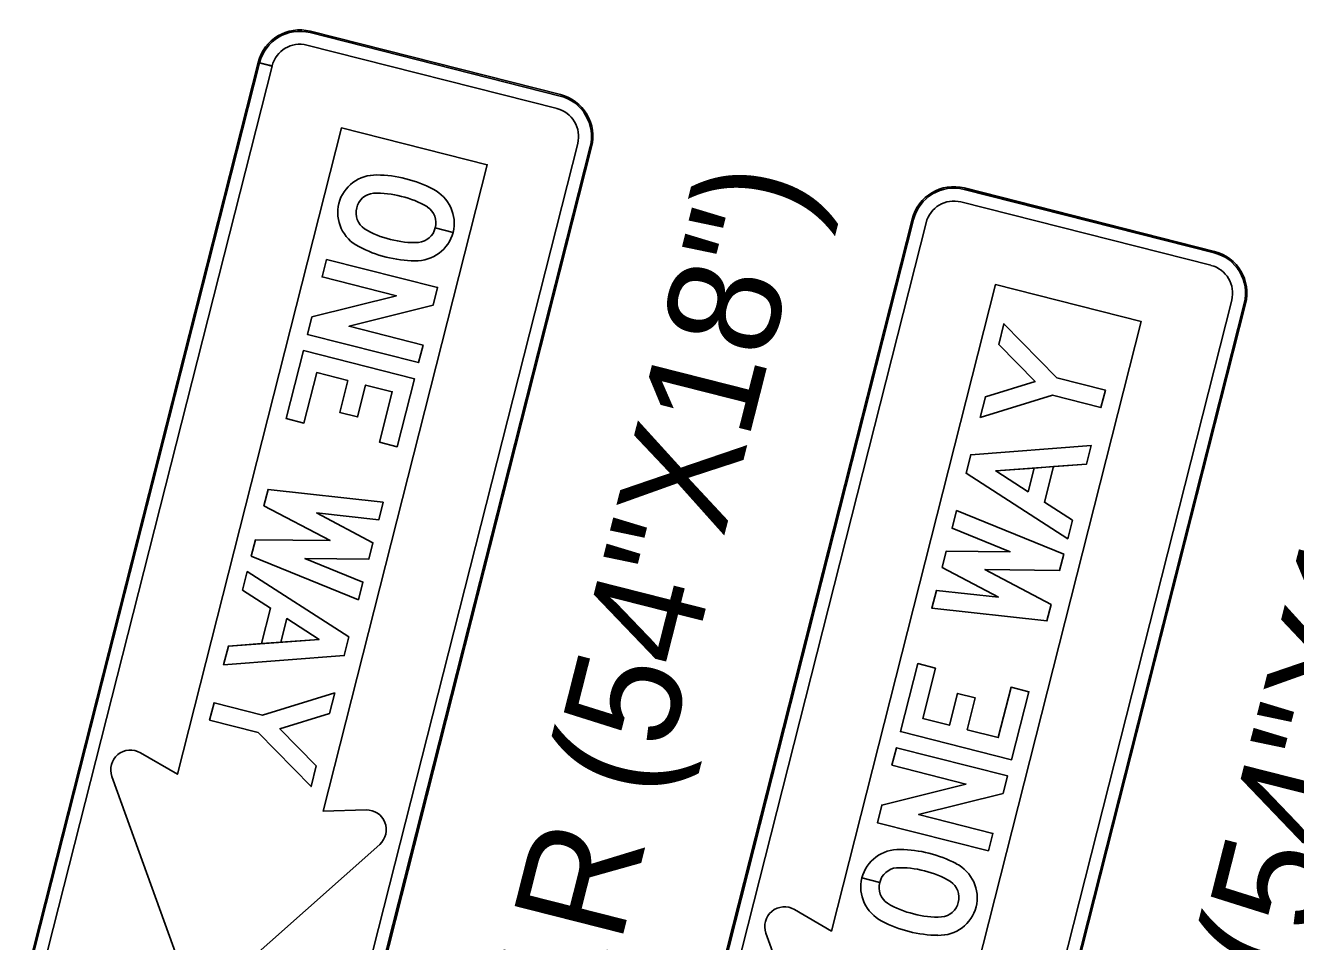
# Model space of a CAD drawing. Extents: x 670257 to 671518, y 737783 to 738188.
# Drawn here: x 670286.739 to 670289.572, y 738132.733 to 738134.777 of the extents above; entities that cross this region are included whole.
import ezdxf

# ---------------------------------------------------------------- set-up
doc = ezdxf.new("R2010")
doc.units = 0
doc.layers.add('Default', color=7, linetype='Continuous')

msp = doc.modelspace()

# ---------------------------------------------------------------- linework, layer by layer
at = {"layer": 'Default'}
for p, q in [((670287.374, 738134.7608), (670287.374, 738134.7608)), ((670287.9319, 738134.6193), (670287.374, 738134.7608)), ((670287.9327, 738134.6224), (670287.3748, 738134.7639)), ((670287.3748, 738134.7639), (670287.3748, 738134.7639)), ((670287.9327, 738134.6224), (670287.3748, 738134.7639)), ((670287.3748, 738134.7639), (670287.3748, 738134.7639)), ((670287.9327, 738134.6224), (670287.3748, 738134.7639)), ((670287.3748, 738134.7639), (670287.3748, 738134.7639)), ((670287.3669, 738134.7328), (670287.3669, 738134.7328)), ((670287.9248, 738134.5914), (670287.3669, 738134.7328)), ((670287.2582, 738134.6944), (670286.739, 738132.6472)), ((670287.2582, 738134.6944), (670286.739, 738132.6472)), ((670287.2582, 738134.6941), (670286.739, 738132.6472)), ((670287.2613, 738134.6936), (670286.7421, 738132.6464)), ((670287.2891, 738134.6862), (670286.77, 738132.6393)), ((670287.2582, 738134.6944), (670287.2582, 738134.6944)), ((670287.2582, 738134.6944), (670287.2892, 738134.6865)), ((670287.2582, 738134.6944), (670287.2582, 738134.6944)), ((670287.2582, 738134.6944), (670287.2613, 738134.6936)), ((670287.2613, 738134.6936), (670287.2582, 738134.6944)), ((670287.2891, 738134.6862), (670287.2582, 738134.6941)), ((670287.2613, 738134.6936), (670287.2613, 738134.6936)), ((670287.2892, 738134.6865), (670287.2892, 738134.6865)), ((670287.9319, 738134.6193), (670287.9318, 738134.6193)), ((670287.9326, 738134.6224), (670287.9327, 738134.6224)), ((670287.9326, 738134.6224), (670287.9327, 738134.6224)), ((670287.9326, 738134.6224), (670287.9327, 738134.6224)), ((670287.9248, 738134.5914), (670287.9248, 738134.5914)), ((670287.4518, 738132.4664), (670287.971, 738134.5136)), ((670287.4797, 738132.4594), (670287.9989, 738134.5065)), ((670287.4828, 738132.4586), (670288.002, 738134.5057)), ((670287.4828, 738132.4586), (670288.002, 738134.5057)), ((670287.4828, 738132.4586), (670288.002, 738134.5057)), ((670287.971, 738134.5136), (670287.971, 738134.5136)), ((670287.9989, 738134.5065), (670287.9989, 738134.5065)), ((670288.002, 738134.5057), (670288.002, 738134.5057)), ((670288.002, 738134.5057), (670288.002, 738134.5057)), ((670288.002, 738134.5057), (670288.002, 738134.5057)), ((670289.3914, 738134.2726), (670288.8335, 738134.4141)), ((670288.8335, 738134.4141), (670288.8336, 738134.414)), ((670289.3914, 738134.2726), (670288.8336, 738134.414)), ((670288.8336, 738134.414), (670288.8336, 738134.414)), ((670289.3914, 738134.2726), (670288.8336, 738134.414)), ((670288.8336, 738134.414), (670288.8336, 738134.414)), ((670288.8328, 738134.4109), (670288.8328, 738134.4109)), ((670289.3906, 738134.2695), (670288.8328, 738134.4109)), ((670288.8257, 738134.383), (670288.8257, 738134.383)), ((670289.3835, 738134.2416), (670288.8257, 738134.383)), ((670288.717, 738134.3446), (670288.1978, 738132.2974)), ((670288.717, 738134.3446), (670288.1978, 738132.2974)), ((670288.717, 738134.3446), (670288.1978, 738132.2974)), ((670288.7201, 738134.3438), (670288.2009, 738132.2966)), ((670288.748, 738134.3367), (670288.2287, 738132.2895)), ((670288.717, 738134.3446), (670288.717, 738134.3446)), ((670288.717, 738134.3446), (670288.717, 738134.3446)), ((670288.717, 738134.3446), (670288.717, 738134.3446)), ((670288.7201, 738134.3438), (670288.7201, 738134.3438)), ((670288.748, 738134.3367), (670288.748, 738134.3367)), ((670287.653, 738134.3252), (670287.693, 738134.315)), ((670287.693, 738134.315), (670287.653, 738134.3252)), ((670287.653, 738134.3252), (670287.653, 738134.3252)), ((670287.653, 738134.3252), (670287.693, 738134.315)), ((670287.693, 738134.315), (670287.653, 738134.3252)), ((670287.653, 738134.3252), (670287.653, 738134.3252)), ((670289.3914, 738134.2726), (670289.3914, 738134.2726)), ((670289.3914, 738134.2726), (670289.3914, 738134.2726)), ((670289.3914, 738134.2726), (670289.3914, 738134.2726)), ((670289.3906, 738134.2695), (670289.3906, 738134.2695)), ((670289.3835, 738134.2416), (670289.3836, 738134.2415)), ((670288.9106, 738132.1169), (670289.4298, 738134.1638)), ((670289.4298, 738134.1638), (670289.4298, 738134.1638)), ((670288.9385, 738132.1095), (670289.4577, 738134.1567)), ((670288.9416, 738132.1088), (670289.4608, 738134.1559)), ((670288.9416, 738132.1091), (670289.4608, 738134.1559)), ((670288.9416, 738132.1088), (670289.4608, 738134.1559)), ((670289.4577, 738134.1567), (670289.4577, 738134.1567)), ((670289.4608, 738134.1559), (670289.4608, 738134.1559)), ((670289.4608, 738134.1559), (670289.4608, 738134.1559)), ((670289.4608, 738134.1559), (670289.4608, 738134.1559)), ((670287.5294, 738132.9495), (670287.5294, 738132.9495)), ((670288.6448, 738132.8645), (670288.6049, 738132.8747)), ((670288.6049, 738132.8747), (670288.6448, 738132.8645)), ((670288.6448, 738132.8645), (670288.6049, 738132.8747)), ((670288.6049, 738132.8747), (670288.6448, 738132.8645)), ((670288.6448, 738132.8645), (670288.6448, 738132.8645)), ((670288.6448, 738132.8645), (670288.6448, 738132.8645)), ((670288.3908, 738132.7512), (670288.3908, 738132.7512))]:
    msp.add_line(p, q, dxfattribs=at)
for points in [[(670287.4988, 738133.0264), (670287.4034, 738133.0235), (670287.7692, 738134.4658), (670287.4438, 738134.5483), (670287.078, 738133.106), (670286.9954, 738133.154)], [(670288.4543, 738132.8042), (670288.5368, 738132.7562), (670288.9026, 738134.1985), (670289.228, 738134.1159), (670288.8622, 738132.6736), (670288.9577, 738132.6765)], [(670286.932, 738133.1011), (670287.1187, 738132.584), (670287.5294, 738132.9495)], [(670288.9882, 738132.5997), (670288.5776, 738132.2341), (670288.3908, 738132.7512)]]:
    msp.add_lwpolyline(points, dxfattribs=at)
for points in [[(670287.4106, 738134.2549), (670287.6585, 738134.1921), (670287.6485, 738134.1525), (670287.4609, 738134.1056), (670287.626, 738134.0637), (670287.6161, 738134.0246), (670287.3681, 738134.0875), (670287.378, 738134.1266), (670287.5666, 738134.1737), (670287.4007, 738134.2158)], [(670287.4106, 738134.2549), (670287.6585, 738134.1921), (670287.6485, 738134.1525), (670287.4609, 738134.1056), (670287.626, 738134.0637), (670287.6161, 738134.0246), (670287.3681, 738134.0875), (670287.378, 738134.1266), (670287.5666, 738134.1737), (670287.4007, 738134.2158)], [(670287.4106, 738134.2549), (670287.6585, 738134.1921), (670287.6485, 738134.1525), (670287.4609, 738134.1056), (670287.626, 738134.0637), (670287.6161, 738134.0246), (670287.3681, 738134.0875), (670287.378, 738134.1266), (670287.5666, 738134.1737), (670287.4007, 738134.2158)], [(670288.8687, 738133.9021), (670289.0297, 738133.9517), (670289.1381, 738133.9242), (670289.148, 738133.9633), (670289.0396, 738133.9908), (670288.9217, 738134.1111), (670288.91, 738134.0651), (670288.9913, 738133.9822), (670288.8804, 738133.9481)], [(670288.8687, 738133.9021), (670289.0297, 738133.9517), (670289.1381, 738133.9242), (670289.148, 738133.9633), (670289.0396, 738133.9908), (670288.9217, 738134.1111), (670288.91, 738134.0651), (670288.9913, 738133.9822), (670288.8804, 738133.9481)], [(670288.8687, 738133.9021), (670289.0297, 738133.9517), (670289.1381, 738133.9242), (670289.148, 738133.9633), (670289.0396, 738133.9908), (670288.9217, 738134.1111), (670288.91, 738134.0651), (670288.9913, 738133.9822), (670288.8804, 738133.9481)], [(670287.5288, 738133.847), (670287.5573, 738133.9594), (670287.4978, 738133.9745), (670287.4798, 738133.9034), (670287.4401, 738133.9135), (670287.4581, 738133.9845), (670287.3887, 738134.0021), (670287.3602, 738133.8897), (670287.3205, 738133.8998), (670287.359, 738134.0513), (670287.6069, 738133.9885), (670287.5684, 738133.8369)], [(670287.5288, 738133.847), (670287.5573, 738133.9594), (670287.4978, 738133.9745), (670287.4798, 738133.9034), (670287.4401, 738133.9135), (670287.4581, 738133.9845), (670287.3887, 738134.0021), (670287.3602, 738133.8897), (670287.3205, 738133.8998), (670287.359, 738134.0513), (670287.6069, 738133.9885), (670287.5684, 738133.8369)], [(670287.5288, 738133.847), (670287.5573, 738133.9594), (670287.4978, 738133.9745), (670287.4798, 738133.9034), (670287.4401, 738133.9135), (670287.4581, 738133.9845), (670287.3887, 738134.0021), (670287.3602, 738133.8897), (670287.3205, 738133.8998), (670287.359, 738134.0513), (670287.6069, 738133.9885), (670287.5684, 738133.8369)], [(670289.012, 738133.7129), (670289.0743, 738133.6728), (670289.0639, 738133.6315), (670288.8371, 738133.7775), (670288.8476, 738133.819), (670289.1166, 738133.8393), (670289.1061, 738133.798), (670289.0322, 738133.7924)], [(670289.0639, 738133.6315), (670288.8371, 738133.7775), (670288.8476, 738133.819), (670289.1166, 738133.8393), (670289.1061, 738133.798), (670288.9036, 738133.7827), (670288.9757, 738133.7363), (670288.9891, 738133.7891), (670289.0322, 738133.7924), (670289.012, 738133.7129), (670289.0743, 738133.6728)], [(670289.0639, 738133.6315), (670288.8371, 738133.7775), (670288.8476, 738133.819), (670289.1166, 738133.8393), (670289.1061, 738133.798), (670288.9036, 738133.7827), (670288.9757, 738133.7363), (670288.9891, 738133.7891), (670289.0322, 738133.7924), (670289.012, 738133.7129), (670289.0743, 738133.6728)], [(670288.9757, 738133.7363), (670288.9891, 738133.7891), (670288.9036, 738133.7827)], [(670287.3882, 738133.6889), (670287.5141, 738133.6224), (670287.5048, 738133.5858), (670287.3624, 738133.5874), (670287.4918, 738133.5348), (670287.4818, 738133.4953), (670287.2426, 738133.5924), (670287.2519, 738133.629), (670287.4187, 738133.6272), (670287.2712, 738133.705), (670287.2804, 738133.7415), (670287.537, 738133.7129), (670287.527, 738133.6734)], [(670287.3882, 738133.6889), (670287.5141, 738133.6224), (670287.5048, 738133.5858), (670287.3624, 738133.5874), (670287.4918, 738133.5348), (670287.4818, 738133.4953), (670287.2426, 738133.5924), (670287.2519, 738133.629), (670287.4187, 738133.6272), (670287.2712, 738133.705), (670287.2804, 738133.7415), (670287.537, 738133.7129), (670287.527, 738133.6734)], [(670287.3882, 738133.6889), (670287.5141, 738133.6224), (670287.5048, 738133.5858), (670287.3624, 738133.5874), (670287.4918, 738133.5348), (670287.4818, 738133.4953), (670287.2426, 738133.5924), (670287.2519, 738133.629), (670287.4187, 738133.6272), (670287.2712, 738133.705), (670287.2804, 738133.7415), (670287.537, 738133.7129), (670287.527, 738133.6734)], [(670288.9097, 738133.5008), (670288.7838, 738133.5673), (670288.7931, 738133.6039), (670288.9354, 738133.6024), (670288.806, 738133.6549), (670288.816, 738133.6944), (670289.0552, 738133.5973), (670289.0459, 738133.5607), (670288.8792, 738133.5626), (670289.0267, 738133.4847), (670289.0174, 738133.4482), (670288.7608, 738133.4768), (670288.7709, 738133.5163)], [(670288.9097, 738133.5008), (670288.7838, 738133.5673), (670288.7931, 738133.6039), (670288.9354, 738133.6024), (670288.806, 738133.6549), (670288.816, 738133.6944), (670289.0552, 738133.5973), (670289.0459, 738133.5607), (670288.8792, 738133.5626), (670289.0267, 738133.4847), (670289.0174, 738133.4482), (670288.7608, 738133.4768), (670288.7709, 738133.5163)], [(670288.9097, 738133.5008), (670288.7838, 738133.5673), (670288.7931, 738133.6039), (670288.9354, 738133.6024), (670288.806, 738133.6549), (670288.816, 738133.6944), (670289.0552, 738133.5973), (670289.0459, 738133.5607), (670288.8792, 738133.5626), (670289.0267, 738133.4847), (670289.0174, 738133.4482), (670288.7608, 738133.4768), (670288.7709, 738133.5163)], [(670287.2858, 738133.4768), (670287.2235, 738133.5169), (670287.2339, 738133.5582), (670287.4607, 738133.4123), (670287.4502, 738133.3707), (670287.1812, 738133.3504), (670287.1917, 738133.3918), (670287.2657, 738133.3974)], [(670287.2339, 738133.5582), (670287.4607, 738133.4123), (670287.4502, 738133.3707), (670287.1812, 738133.3504), (670287.1917, 738133.3918), (670287.3942, 738133.407), (670287.3221, 738133.4534), (670287.3087, 738133.4006), (670287.2657, 738133.3974), (670287.2858, 738133.4768), (670287.2235, 738133.5169)], [(670287.2339, 738133.5582), (670287.4607, 738133.4123), (670287.4502, 738133.3707), (670287.1812, 738133.3504), (670287.1917, 738133.3918), (670287.3942, 738133.407), (670287.3221, 738133.4534), (670287.3087, 738133.4006), (670287.2657, 738133.3974), (670287.2858, 738133.4768), (670287.2235, 738133.5169)], [(670287.3221, 738133.4534), (670287.3087, 738133.4006), (670287.3942, 738133.407)], [(670288.7691, 738133.3428), (670288.7405, 738133.2304), (670288.8, 738133.2153), (670288.8181, 738133.2863), (670288.8577, 738133.2762), (670288.8397, 738133.2052), (670288.9091, 738133.1876), (670288.9376, 738133.3), (670288.9773, 738133.2899), (670288.9389, 738133.1384), (670288.6909, 738133.2013), (670288.7294, 738133.3528)], [(670288.7691, 738133.3428), (670288.7405, 738133.2304), (670288.8, 738133.2153), (670288.8181, 738133.2863), (670288.8577, 738133.2762), (670288.8397, 738133.2052), (670288.9091, 738133.1876), (670288.9376, 738133.3), (670288.9773, 738133.2899), (670288.9389, 738133.1384), (670288.6909, 738133.2013), (670288.7294, 738133.3528)], [(670288.7691, 738133.3428), (670288.7405, 738133.2304), (670288.8, 738133.2153), (670288.8181, 738133.2863), (670288.8577, 738133.2762), (670288.8397, 738133.2052), (670288.9091, 738133.1876), (670288.9376, 738133.3), (670288.9773, 738133.2899), (670288.9389, 738133.1384), (670288.6909, 738133.2013), (670288.7294, 738133.3528)], [(670287.4291, 738133.2876), (670287.2681, 738133.238), (670287.1597, 738133.2655), (670287.1498, 738133.2264), (670287.2582, 738133.1989), (670287.3761, 738133.0786), (670287.3878, 738133.1246), (670287.3066, 738133.2075), (670287.4175, 738133.2416)], [(670287.4291, 738133.2876), (670287.2681, 738133.238), (670287.1597, 738133.2655), (670287.1498, 738133.2264), (670287.2582, 738133.1989), (670287.3761, 738133.0786), (670287.3878, 738133.1246), (670287.3066, 738133.2075), (670287.4175, 738133.2416)], [(670287.4291, 738133.2876), (670287.2681, 738133.238), (670287.1597, 738133.2655), (670287.1498, 738133.2264), (670287.2582, 738133.1989), (670287.3761, 738133.0786), (670287.3878, 738133.1246), (670287.3066, 738133.2075), (670287.4175, 738133.2416)], [(670288.8872, 738132.9348), (670288.6393, 738132.9977), (670288.6493, 738133.0372), (670288.8369, 738133.0842), (670288.6719, 738133.126), (670288.6818, 738133.1651), (670288.9297, 738133.1022), (670288.9198, 738133.0631), (670288.7312, 738133.016), (670288.8972, 738132.9739)], [(670288.8872, 738132.9348), (670288.6393, 738132.9977), (670288.6493, 738133.0372), (670288.8369, 738133.0842), (670288.6719, 738133.126), (670288.6818, 738133.1651), (670288.9297, 738133.1022), (670288.9198, 738133.0631), (670288.7312, 738133.016), (670288.8972, 738132.9739)], [(670288.8872, 738132.9348), (670288.6393, 738132.9977), (670288.6493, 738133.0372), (670288.8369, 738133.0842), (670288.6719, 738133.126), (670288.6818, 738133.1651), (670288.9297, 738133.1022), (670288.9198, 738133.0631), (670288.7312, 738133.016), (670288.8972, 738132.9739)]]:
    msp.add_lwpolyline(points, close=True, dxfattribs=at)
for centre, major_axis, ratio, start_param, end_param in [((670287.3512, 738134.6708), (-0.0236, -0.0931), 0.999167, 3.141593, 4.712389), ((670287.3512, 738134.6708), (-0.0236, -0.0931), 0.999167, 3.141593, 4.712389), ((670287.3512, 738134.6708), (-0.0236, -0.0931), 0.999167, 3.141593, 4.712389), ((670287.3512, 738134.6708), (-0.0228, -0.09), 0.999167, 3.141593, 4.712389), ((670287.3512, 738134.6708), (-0.0157, -0.062), 0.999167, 3.141593, 4.712389), ((670287.909, 738134.5293), (-0.0228, -0.09), 0.999167, 1.570796, 3.141593), ((670287.909, 738134.5293), (-0.0236, -0.0931), 0.999167, 1.570796, 3.141593), ((670287.909, 738134.5293), (-0.0236, -0.0931), 0.999167, 1.570796, 3.141593), ((670287.909, 738134.5293), (-0.0236, -0.0931), 0.999167, 1.570796, 3.141593), ((670287.909, 738134.5293), (-0.0157, -0.062), 0.999167, 1.570796, 3.141593), ((670287.5218, 738134.3578), (0.0839, -0.0213), 0.985821, 1.799323, 3.134585), ((670287.5218, 738134.3578), (0.0839, -0.0213), 0.985821, 1.799323, 3.134585), ((670287.5218, 738134.3578), (0.0839, -0.0213), 0.985821, 1.799323, 3.134585), ((670287.5228, 738134.1842), (0.2544, -0.0645), 0.985821, 1.565772, 1.814121), ((670287.5228, 738134.1842), (0.2544, -0.0645), 0.985821, 1.565772, 1.814121), ((670287.5228, 738134.1842), (0.2544, -0.0645), 0.985821, 1.565772, 1.814121), ((670287.5254, 738134.1836), (0.2544, -0.0645), 0.985821, 1.327472, 1.575821), ((670287.5254, 738134.1836), (0.2544, -0.0645), 0.985821, 1.327472, 1.575821), ((670287.5254, 738134.1836), (0.2544, -0.0645), 0.985821, 1.327472, 1.575821), ((670288.81, 738134.321), (0.0236, 0.0931), 0.999167, 0, 1.570796), ((670288.81, 738134.321), (0.0236, 0.0931), 0.999167, 0, 1.570796), ((670288.81, 738134.321), (0.0236, 0.0931), 0.999167, 0, 1.570796), ((670288.81, 738134.321), (0.0228, 0.09), 0.999167, 0, 1.570796), ((670287.5197, 738134.3603), (0.0414, -0.0105), 0.985821, 1.920411, 3.172439), ((670287.5197, 738134.3603), (0.0414, -0.0105), 0.985821, 1.920411, 3.172439), ((670287.5197, 738134.3603), (0.0414, -0.0105), 0.985821, 1.920411, 3.172439), ((670287.5266, 738134.2125), (0.1866, -0.0473), 0.985821, 1.546668, 1.87455), ((670287.5266, 738134.2125), (0.1866, -0.0473), 0.985821, 1.546668, 1.87455), ((670287.5266, 738134.2125), (0.1866, -0.0473), 0.985821, 1.546668, 1.87455), ((670287.5356, 738134.2103), (0.1866, -0.0473), 0.985821, 1.267043, 1.594924), ((670287.5356, 738134.2103), (0.1866, -0.0473), 0.985821, 1.267042, 1.594924), ((670287.5356, 738134.2103), (0.1866, -0.0473), 0.985821, 1.267042, 1.594924), ((670287.609, 738134.3357), (0.0839, -0.0213), 0.985821, 0.007008, 1.34227), ((670287.609, 738134.3357), (0.0839, -0.0213), 0.985821, 0.007008, 1.34227), ((670287.609, 738134.3357), (0.0839, -0.0213), 0.985821, 0.007008, 1.34227), ((670288.81, 738134.321), (0.0157, 0.062), 0.999167, 0, 1.570796), ((670287.5221, 738134.359), (0.0839, -0.0213), 0.985821, 3.1486, 4.483863), ((670287.5221, 738134.359), (0.0839, -0.0213), 0.985821, 3.1486, 4.483863), ((670287.5221, 738134.359), (0.0839, -0.0213), 0.985821, 3.1486, 4.483863), ((670287.5191, 738134.3578), (0.0414, -0.0105), 0.985821, 3.110746, 4.362774), ((670287.5191, 738134.3578), (0.0414, -0.0105), 0.985821, 3.110746, 4.362775), ((670287.5191, 738134.3578), (0.0414, -0.0105), 0.985821, 3.110746, 4.362775), ((670287.612, 738134.3369), (0.0414, -0.0105), 0.985821, 6.252339, 7.504367), ((670287.612, 738134.3369), (0.0414, -0.0105), 0.985821, 6.252339, 7.504367), ((670287.612, 738134.3369), (0.0414, -0.0105), 0.985821, 6.252339, 7.504367), ((670287.5955, 738134.4845), (0.1866, -0.0473), 0.985821, 4.408635, 4.736517), ((670287.5955, 738134.4845), (0.1866, -0.0473), 0.985821, 4.408635, 4.736517), ((670287.5955, 738134.4845), (0.1866, -0.0473), 0.985821, 4.408635, 4.736517), ((670287.6045, 738134.4822), (0.1866, -0.0473), 0.985821, 4.688261, 5.016143), ((670287.6045, 738134.4822), (0.1866, -0.0473), 0.985821, 4.688261, 5.016143), ((670287.6045, 738134.4822), (0.1866, -0.0473), 0.985821, 4.688261, 5.016143), ((670287.6093, 738134.3369), (0.0839, -0.0213), 0.985821, 4.940915, 6.276178), ((670287.6093, 738134.3369), (0.0839, -0.0213), 0.985821, 4.940915, 6.27603), ((670287.6093, 738134.3369), (0.0839, -0.0213), 0.985821, 4.940915, 6.27603), ((670287.6114, 738134.3344), (0.0414, -0.0105), 0.985821, 5.062003, 6.314032), ((670287.6114, 738134.3344), (0.0414, -0.0105), 0.985821, 5.062003, 6.313732), ((670287.6114, 738134.3344), (0.0414, -0.0105), 0.985821, 5.062003, 6.313732), ((670287.6057, 738134.5111), (0.2544, -0.0645), 0.985821, 4.469065, 4.717414), ((670287.6057, 738134.5111), (0.2544, -0.0645), 0.985821, 4.469065, 4.717414), ((670287.6057, 738134.5111), (0.2544, -0.0645), 0.985821, 4.469065, 4.717414), ((670289.3678, 738134.1795), (0.0236, 0.0931), 0.999167, 4.712389, 6.283185), ((670289.3678, 738134.1795), (0.0236, 0.0931), 0.999167, 4.712389, 6.283185), ((670289.3678, 738134.1795), (0.0236, 0.0931), 0.999167, 4.712389, 6.283185), ((670287.6083, 738134.5105), (0.2544, -0.0645), 0.985821, 4.707364, 4.955713), ((670287.6083, 738134.5105), (0.2544, -0.0645), 0.985821, 4.707364, 4.955713), ((670287.6083, 738134.5105), (0.2544, -0.0645), 0.985821, 4.707364, 4.955713), ((670289.3678, 738134.1795), (0.0228, 0.09), 0.999167, 4.712389, 6.283185), ((670289.3678, 738134.1795), (0.0157, 0.062), 0.999167, 4.712389, 6.283185), ((670286.9733, 738133.116), (-0.0108, -0.0426), 0.999167, 2.863128, 5.307846), ((670287.5002, 738132.9824), (-0.0108, -0.0426), 0.999167, 0.975339, 3.420057), ((670288.6886, 738132.8528), (-0.0839, 0.0213), 0.985821, 4.940915, 6.276178), ((670288.6886, 738132.8528), (-0.0839, 0.0213), 0.985821, 4.940915, 6.27603), ((670288.6886, 738132.8528), (-0.0839, 0.0213), 0.985821, 4.940915, 6.27603), ((670288.6896, 738132.6792), (-0.2544, 0.0645), 0.985821, 4.707364, 4.955713), ((670288.6896, 738132.6792), (-0.2544, 0.0645), 0.985821, 4.707364, 4.955713), ((670288.6896, 738132.6792), (-0.2544, 0.0645), 0.985821, 4.707364, 4.955713), ((670288.6921, 738132.6786), (-0.2544, 0.0645), 0.985821, 4.469065, 4.717414), ((670288.6921, 738132.6786), (-0.2544, 0.0645), 0.985821, 4.469065, 4.717414), ((670288.6921, 738132.6786), (-0.2544, 0.0645), 0.985821, 4.469065, 4.717414), ((670288.6865, 738132.8553), (-0.0414, 0.0105), 0.985821, 5.062003, 6.314032), ((670288.6865, 738132.8553), (-0.0414, 0.0105), 0.985821, 5.062003, 6.313732), ((670288.6865, 738132.8553), (-0.0414, 0.0105), 0.985821, 5.062003, 6.313732), ((670288.6933, 738132.7075), (-0.1866, 0.0473), 0.985821, 4.688261, 5.016143), ((670288.6933, 738132.7075), (-0.1866, 0.0473), 0.985821, 4.688261, 5.016143), ((670288.6933, 738132.7075), (-0.1866, 0.0473), 0.985821, 4.688261, 5.016143), ((670288.7023, 738132.7053), (-0.1866, 0.0473), 0.985821, 4.408635, 4.736517), ((670288.7023, 738132.7053), (-0.1866, 0.0473), 0.985821, 4.408635, 4.736517), ((670288.7023, 738132.7053), (-0.1866, 0.0473), 0.985821, 4.408635, 4.736517), ((670288.7757, 738132.8307), (-0.0839, 0.0213), 0.985821, 3.1486, 4.483863), ((670288.7757, 738132.8307), (-0.0839, 0.0213), 0.985821, 3.1486, 4.483863), ((670288.7757, 738132.8307), (-0.0839, 0.0213), 0.985821, 3.1486, 4.483863), ((670288.6889, 738132.854), (-0.0839, 0.0213), 0.985821, 0.007008, 1.34227), ((670288.6889, 738132.854), (-0.0839, 0.0213), 0.985821, 0.007008, 1.34227), ((670288.6889, 738132.854), (-0.0839, 0.0213), 0.985821, 0.007008, 1.34227), ((670288.6858, 738132.8528), (-0.0414, 0.0105), 0.985821, 6.252339, 7.504367), ((670288.6858, 738132.8528), (-0.0414, 0.0105), 0.985821, 6.252339, 7.504367), ((670288.6858, 738132.8528), (-0.0414, 0.0105), 0.985821, 6.252339, 7.504367), ((670288.7788, 738132.8319), (-0.0414, 0.0105), 0.985821, 3.110746, 4.362774), ((670288.7788, 738132.8319), (-0.0414, 0.0105), 0.985821, 3.110746, 4.362775), ((670288.7788, 738132.8319), (-0.0414, 0.0105), 0.985821, 3.110746, 4.362775), ((670288.4321, 738132.7662), (-0.0108, -0.0426), 0.999167, 2.863128, 5.307846), ((670288.7623, 738132.9795), (-0.1866, 0.0473), 0.985821, 1.267043, 1.594924), ((670288.7623, 738132.9795), (-0.1866, 0.0473), 0.985821, 1.267042, 1.594924), ((670288.7623, 738132.9795), (-0.1866, 0.0473), 0.985821, 1.267042, 1.594924), ((670288.776, 738132.8319), (-0.0839, 0.0213), 0.985821, 1.799323, 3.134585), ((670288.776, 738132.8319), (-0.0839, 0.0213), 0.985821, 1.799323, 3.134585), ((670288.776, 738132.8319), (-0.0839, 0.0213), 0.985821, 1.799323, 3.134585), ((670288.7781, 738132.8294), (-0.0414, 0.0105), 0.985821, 1.920411, 3.172439), ((670288.7781, 738132.8294), (-0.0414, 0.0105), 0.985821, 1.920411, 3.172439), ((670288.7781, 738132.8294), (-0.0414, 0.0105), 0.985821, 1.920411, 3.172439), ((670288.7725, 738133.0061), (-0.2544, 0.0645), 0.985821, 1.327472, 1.575821), ((670288.7725, 738133.0061), (-0.2544, 0.0645), 0.985821, 1.327472, 1.575821), ((670288.7725, 738133.0061), (-0.2544, 0.0645), 0.985821, 1.327472, 1.575821), ((670288.7713, 738132.9772), (-0.1866, 0.0473), 0.985821, 1.546668, 1.87455), ((670288.7713, 738132.9772), (-0.1866, 0.0473), 0.985821, 1.546668, 1.87455), ((670288.7713, 738132.9772), (-0.1866, 0.0473), 0.985821, 1.546668, 1.87455), ((670288.775, 738133.0055), (-0.2544, 0.0645), 0.985821, 1.565772, 1.814121), ((670288.775, 738133.0055), (-0.2544, 0.0645), 0.985821, 1.565772, 1.814121), ((670288.775, 738133.0055), (-0.2544, 0.0645), 0.985821, 1.565772, 1.814121)]:
    msp.add_ellipse(centre, major_axis=major_axis, ratio=ratio, start_param=start_param, end_param=end_param, dxfattribs=at)

# ---------------------------------------------------------------- texts
for s, p in [('R6-1R (54"X18")', (670287.8878, 738132.0215)), ('R6-1L (54"X18")', (670289.3446, 738131.6642))]:
    msp.add_text(s, height=0.25, rotation=75.7686, dxfattribs=at).set_placement(p)

doc.saveas('drawing.dxf')
